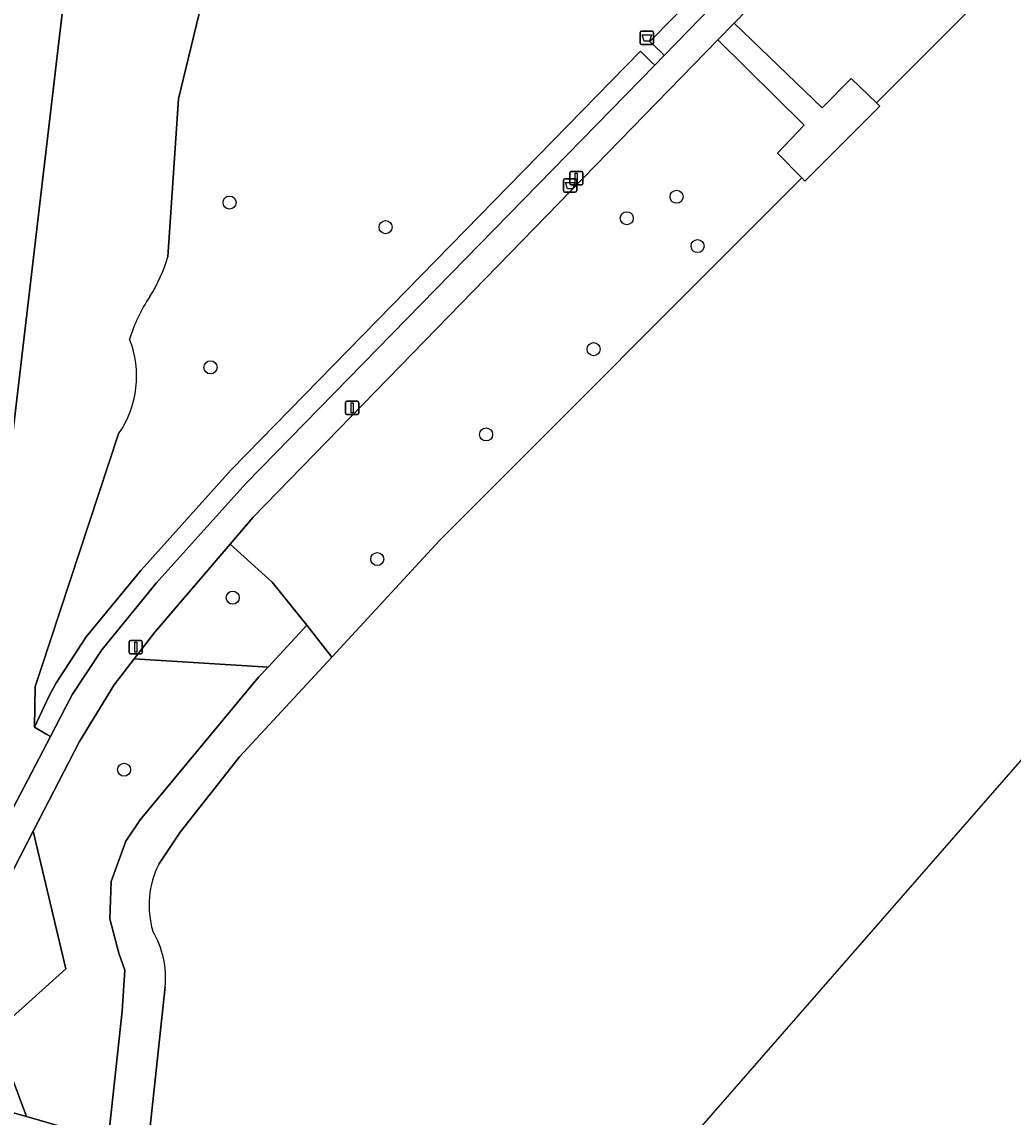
# Model space of a CAD drawing. Extents: x 161928 to 163071, y 386474 to 387428.
# Drawn here: x 162596.9 to 162671, y 386808.8 to 386890.8 of the extents above; entities that cross this region are included whole.
import ezdxf

# ---------------------------------------------------------------- set-up
doc = ezdxf.new("R2010")
doc.units = 0
for name, color, linetype in [('IMGEO_Afvalbak', 7, 'Continuous'), ('IMGEO_Boom', 7, 'Continuous'), ('IMGEO_Erf', 7, 'Continuous'), ('IMGEO_Groenvoorziening', 7, 'Continuous'), ('IMGEO_Haag', 7, 'Continuous'), ('IMGEO_Lichtmast', 7, 'Continuous'), ('IMGEO_Meer_plas_ven_vijver', 7, 'Continuous'), ('IMGEO_Voetpad_gesloten', 7, 'Continuous'), ('IMGEO_Voetpad_open', 7, 'Continuous')]:
    doc.layers.add(name, color=color, linetype=linetype)

msp = doc.modelspace()

# ---------------------------------------------------------------- linework, layer by layer
at = {"layer": 'IMGEO_Afvalbak'}
for p, q in [((162643.123, 386889.164), (162643.123, 386889.964)), ((162643.123, 386889.964), (162643.123, 386889.164)), ((162643.223, 386890.064), (162644.013, 386890.064)), ((162644.013, 386890.064), (162643.223, 386890.064)), ((162644.113, 386889.964), (162644.113, 386889.164)), ((162644.113, 386889.164), (162644.113, 386889.964)), ((162644.013, 386889.064), (162643.223, 386889.064)), ((162643.223, 386889.064), (162644.013, 386889.064)), ((162637.376, 386878.111), (162637.376, 386878.911)), ((162637.376, 386878.911), (162637.376, 386878.111)), ((162637.476, 386879.011), (162638.266, 386879.011)), ((162638.266, 386879.011), (162637.476, 386879.011)), ((162638.366, 386878.911), (162638.366, 386878.111)), ((162638.366, 386878.111), (162638.366, 386878.911)), ((162638.266, 386878.011), (162637.476, 386878.011)), ((162637.476, 386878.011), (162638.266, 386878.011))]:
    msp.add_line(p, q, dxfattribs=at)
for points in [[(162643.266, 386889.778), (162643.97, 386889.778), (162643.821, 386889.308), (162643.415, 386889.308), (162643.266, 386889.778)], [(162637.519, 386878.725), (162638.223, 386878.725), (162638.074, 386878.255), (162637.668, 386878.255), (162637.519, 386878.725)]]:
    msp.add_lwpolyline(points, dxfattribs=at)
for centre, start, end in [((162643.223, 386889.964), 90, 180), ((162643.223, 386889.964), 90, 180), ((162644.013, 386889.964), 0, 90), ((162644.013, 386889.964), 360, 90), ((162643.223, 386889.164), 180, 270), ((162643.223, 386889.164), 180, 270), ((162644.013, 386889.164), 270, 0), ((162644.013, 386889.164), 270, 0), ((162637.476, 386878.911), 90, 180), ((162637.476, 386878.911), 90, 180), ((162638.266, 386878.911), 0, 90), ((162638.266, 386878.911), 360, 90), ((162637.476, 386878.111), 180, 270), ((162637.476, 386878.111), 180, 270), ((162638.266, 386878.111), 270, 0), ((162638.266, 386878.111), 270, 0)]:
    msp.add_arc(centre, 0.1, start, end, dxfattribs=at)
at = {"layer": 'IMGEO_Boom'}
for centre in [(162645.841, 386877.669), (162612.396, 386877.235), (162642.115, 386876.061), (162624.074, 386875.396), (162647.413, 386873.978), (162639.636, 386866.267), (162610.974, 386864.908), (162631.592, 386859.887), (162623.447, 386850.567), (162612.636, 386847.677), (162604.508, 386834.808)]:
    msp.add_circle(centre, 0.489, dxfattribs=at)
at = {"layer": 'IMGEO_Erf'}
msp.add_lwpolyline([(162592.463, 386828.554), (162599.971, 386892.227), (162601.598, 386907.897), (162603.991, 386930.94), (162592.945, 386932.215)], dxfattribs=at)
at = {"layer": 'IMGEO_Groenvoorziening'}
for points in [[(162671.422, 386912.486), (162650.148, 386890.645), (162656.741, 386884.311), (162658.913, 386886.509), (162660.788, 386884.692), (162673.589, 386897.518), (162673.609, 386897.538), (162674.109, 386897.992), (162674.648, 386898.399), (162675.221, 386898.756), (162675.824, 386899.061), (162676.452, 386899.311), (162677.099, 386899.504), (162677.761, 386899.638), (162678.433, 386899.712), (162679.108, 386899.726), (162679.782, 386899.68), (162680.449, 386899.574), (162681.104, 386899.409), (162681.741, 386899.185), (162682.356, 386898.906), (162682.944, 386898.573), (162711.071, 386881.067), (162711.271, 386880.943)], [(162607.788, 386873.179), (162608.569, 386884.983), (162612.044, 386899.346), (162609.445, 386906.515), (162608.141, 386906.428), (162606.637, 386906.485), (162605.146, 386906.699), (162603.687, 386907.068), (162601.598, 386907.897), (162599.971, 386892.227), (162592.463, 386828.554), (162591.897, 386823.758), (162598.99, 386837.282), (162598.733, 386837.437), (162597.796, 386838.002), (162597.861, 386841.03), (162598.282, 386842.307), (162604.093, 386859.938)], [(162612.044, 386899.346), (162608.569, 386884.983), (162607.788, 386873.179)], [(162643.141, 386888.563), (162643.999, 386887.725), (162644.214, 386887.515), (162644.924, 386888.242), (162644.707, 386888.45), (162643.84, 386889.279), (162647.259, 386892.777)], [(162604.093, 386859.938), (162598.282, 386842.307), (162597.861, 386841.03), (162597.796, 386838.002), (162598.9, 386840.346), (162599.395, 386841.268), (162601.67, 386844.736), (162605.752, 386849.72), (162612.527, 386857.241), (162643.141, 386888.563)], [(162607.101, 386827.743), (162608.701, 386830.14), (162613.146, 386835.763), (162620.051, 386843.232), (162618.183, 386845.63), (162615.276, 386842.487), (162614.572, 386841.725), (162605.711, 386831.065), (162604.635, 386829.453), (162603.541, 386826.445), (162603.442, 386823.651), (162604.125, 386821.095), (162604.568, 386819.802), (162604.371, 386816.741), (162603.327, 386807.103), (162606.254, 386806.258), (162607.584, 386818.553)], [(162602.296, 386769.682), (162606.254, 386806.258), (162603.327, 386807.103), (162597.215, 386808.869), (162594.948, 386809.493), (162595.134, 386808.839), (162595.928, 386805.861), (162596.226, 386803.772), (162596.292, 386801.955), (162596.456, 386797.136), (162596.433, 386795.781), (162596.181, 386793.462), (162595.626, 386789.04), (162593.843, 386777.713), (162593.517, 386776.01), (162592.989, 386774.013), (162592.047, 386771.142), (162591.083, 386769.466), (162589.963, 386767.542)]]:
    msp.add_lwpolyline(points, dxfattribs=at)
for points in [[(162648.397, 386899.088), (162647.259, 386899.316), (162647.259, 386892.777), (162643.84, 386889.279), (162644.707, 386888.45), (162644.924, 386888.242), (162648.515, 386891.916), (162648.511, 386892.345)], [(162653.401, 386880.943), (162655.398, 386883.036), (162648.938, 386889.403), (162614.163, 386853.703), (162612.431, 386851.679), (162615.585, 386848.842), (162618.183, 386845.63), (162620.051, 386843.232), (162628.111, 386851.95), (162655.2, 386879.092)], [(162644.214, 386887.515), (162643.999, 386887.725), (162643.141, 386888.563), (162612.527, 386857.241), (162605.752, 386849.72), (162601.67, 386844.736), (162599.395, 386841.268), (162598.9, 386840.346), (162597.796, 386838.002), (162598.733, 386837.437), (162598.99, 386837.282), (162600.161, 386839.515), (162600.651, 386840.448), (162602.83, 386843.786), (162606.912, 386848.77), (162613.641, 386856.237)], [(162618.183, 386845.63), (162615.585, 386848.842), (162612.431, 386851.679), (162606.796, 386845.091), (162605.266, 386843.105), (162615.276, 386842.487)], [(162603.327, 386807.103), (162604.371, 386816.741), (162604.568, 386819.802), (162604.125, 386821.095), (162603.442, 386823.651), (162603.541, 386826.445), (162604.635, 386829.453), (162605.711, 386831.065), (162614.572, 386841.725), (162615.276, 386842.487), (162605.266, 386843.105), (162603.764, 386841.155), (162601.173, 386836.914), (162597.71, 386830.207), (162600.158, 386819.9), (162594.849, 386815.149), (162597.215, 386808.869)], [(162597.71, 386830.207), (162594.244, 386823.494), (162592.734, 386820.568), (162593.287, 386815.941), (162593.747, 386813.714), (162594.948, 386809.493), (162597.215, 386808.869), (162594.849, 386815.149), (162600.158, 386819.9)]]:
    msp.add_lwpolyline(points, close=True, dxfattribs=at)
for centre, radius, start, end in [((162596.814, 386876.384), 11.432, 327.27569, 343.71748), ((162596.814, 386876.384), 11.432, 327.27569, 343.71748), ((162616.716, 386863.361), 12.352, 146.35812, 162.77803), ((162616.716, 386863.361), 12.352, 146.35812, 162.77803), ((162597.935, 386864.243), 7.513, 325.04521, 21.67787), ((162597.935, 386864.243), 7.513, 325.04521, 21.67787), ((162613.361, 386824.65), 6.983, 153.70594, 195.94025), ((162600.677, 386819.199), 6.937, 354.65688, 30.6184)]:
    msp.add_arc(centre, radius, start, end, dxfattribs=at)
at = {"layer": 'IMGEO_Haag'}
for points in [[(162648.397, 386899.088), (162647.259, 386899.316), (162647.259, 386892.777), (162643.84, 386889.279), (162644.707, 386888.45), (162644.924, 386888.242), (162648.515, 386891.916), (162648.511, 386892.345)], [(162644.214, 386887.515), (162643.999, 386887.725), (162643.141, 386888.563), (162612.527, 386857.241), (162605.752, 386849.72), (162601.67, 386844.736), (162599.395, 386841.268), (162598.9, 386840.346), (162597.796, 386838.002), (162598.733, 386837.437), (162598.99, 386837.282), (162600.161, 386839.515), (162600.651, 386840.448), (162602.83, 386843.786), (162606.912, 386848.77), (162613.641, 386856.237)]]:
    msp.add_lwpolyline(points, close=True, dxfattribs=at)
at = {"layer": 'IMGEO_Lichtmast'}
for p, q in [((162637.845, 386878.655), (162637.845, 386879.455)), ((162637.845, 386879.455), (162637.845, 386878.655)), ((162637.945, 386879.555), (162638.735, 386879.555)), ((162638.735, 386879.555), (162637.945, 386879.555)), ((162638.835, 386879.455), (162638.835, 386878.655)), ((162638.835, 386878.655), (162638.835, 386879.455)), ((162638.735, 386878.555), (162637.945, 386878.555)), ((162637.945, 386878.555), (162638.735, 386878.555)), ((162621.069, 386861.487), (162621.069, 386862.287)), ((162621.069, 386862.287), (162621.069, 386861.487)), ((162621.169, 386862.387), (162621.959, 386862.387)), ((162621.959, 386862.387), (162621.169, 386862.387)), ((162622.059, 386862.287), (162622.059, 386861.487)), ((162622.059, 386861.487), (162622.059, 386862.287)), ((162621.959, 386861.387), (162621.169, 386861.387)), ((162621.169, 386861.387), (162621.959, 386861.387)), ((162604.981, 386844.477), (162605.771, 386844.477)), ((162605.771, 386844.477), (162604.981, 386844.477)), ((162604.881, 386843.577), (162604.881, 386844.377)), ((162604.881, 386844.377), (162604.881, 386843.577)), ((162605.871, 386844.377), (162605.871, 386843.577)), ((162605.871, 386843.577), (162605.871, 386844.377)), ((162605.771, 386843.477), (162604.981, 386843.477)), ((162604.981, 386843.477), (162605.771, 386843.477))]:
    msp.add_line(p, q, dxfattribs=at)
for points in [[(162638.265, 386879.43), (162638.415, 386879.43), (162638.415, 386878.68), (162638.265, 386878.68), (162638.265, 386879.43)], [(162621.489, 386862.262), (162621.639, 386862.262), (162621.639, 386861.512), (162621.489, 386861.512), (162621.489, 386862.262)], [(162605.301, 386844.352), (162605.451, 386844.352), (162605.451, 386843.602), (162605.301, 386843.602), (162605.301, 386844.352)]]:
    msp.add_lwpolyline(points, dxfattribs=at)
for centre, start, end in [((162637.945, 386879.455), 90, 180), ((162637.945, 386879.455), 90, 180), ((162638.735, 386879.455), 0, 90), ((162638.735, 386879.455), 360, 90), ((162637.945, 386878.655), 180, 270), ((162637.945, 386878.655), 180, 270), ((162638.735, 386878.655), 270, 0), ((162638.735, 386878.655), 270, 0), ((162621.169, 386862.287), 90, 180), ((162621.169, 386862.287), 90, 180), ((162621.959, 386862.287), 0, 90), ((162621.959, 386862.287), 360, 90), ((162621.169, 386861.487), 180, 270), ((162621.169, 386861.487), 180, 270), ((162621.959, 386861.487), 270, 0), ((162621.959, 386861.487), 270, 0), ((162604.981, 386844.377), 90, 180), ((162604.981, 386844.377), 90, 180), ((162605.771, 386844.377), 0, 90), ((162605.771, 386844.377), 360, 90), ((162604.981, 386843.577), 180, 270), ((162604.981, 386843.577), 180, 270), ((162605.771, 386843.577), 270, 0), ((162605.771, 386843.577), 270, 0)]:
    msp.add_arc(centre, 0.1, start, end, dxfattribs=at)
at = {"layer": 'IMGEO_Meer_plas_ven_vijver'}
for points in [[(162673.589, 386897.518), (162660.788, 386884.692), (162661.037, 386884.45), (162655.441, 386878.844), (162655.2, 386879.092), (162628.111, 386851.95), (162620.051, 386843.232), (162613.146, 386835.763), (162608.701, 386830.14), (162607.101, 386827.743)], [(162525.627, 386668.286), (162711.271, 386880.943)], [(162607.584, 386818.553), (162606.254, 386806.258), (162602.296, 386769.682)]]:
    msp.add_lwpolyline(points, dxfattribs=at)
for centre, radius, start, end in [((162613.361, 386824.65), 6.983, 153.70594, 195.94025), ((162600.677, 386819.199), 6.937, 354.65688, 30.6184)]:
    msp.add_arc(centre, radius, start, end, dxfattribs=at)
at = {"layer": 'IMGEO_Voetpad_gesloten'}
msp.add_lwpolyline([(162671.483, 386918.507), (162669.972, 386913.868), (162648.515, 386891.916), (162644.924, 386888.242), (162644.214, 386887.515), (162613.641, 386856.237), (162606.912, 386848.77), (162602.83, 386843.786), (162600.651, 386840.448), (162600.161, 386839.515), (162598.99, 386837.282), (162591.897, 386823.758), (162594.244, 386823.494), (162597.71, 386830.207), (162601.173, 386836.914), (162603.764, 386841.155), (162605.266, 386843.105), (162606.796, 386845.091), (162612.431, 386851.679), (162614.163, 386853.703), (162648.938, 386889.403), (162650.148, 386890.645), (162671.422, 386912.486)], dxfattribs=at)
at = {"layer": 'IMGEO_Voetpad_open'}
msp.add_lwpolyline([(162648.938, 386889.403), (162655.398, 386883.036), (162653.401, 386880.943), (162655.2, 386879.092), (162655.441, 386878.844), (162661.037, 386884.45), (162660.788, 386884.692), (162658.913, 386886.509), (162656.741, 386884.311), (162650.148, 386890.645)], close=True, dxfattribs=at)

doc.saveas('drawing.dxf')
